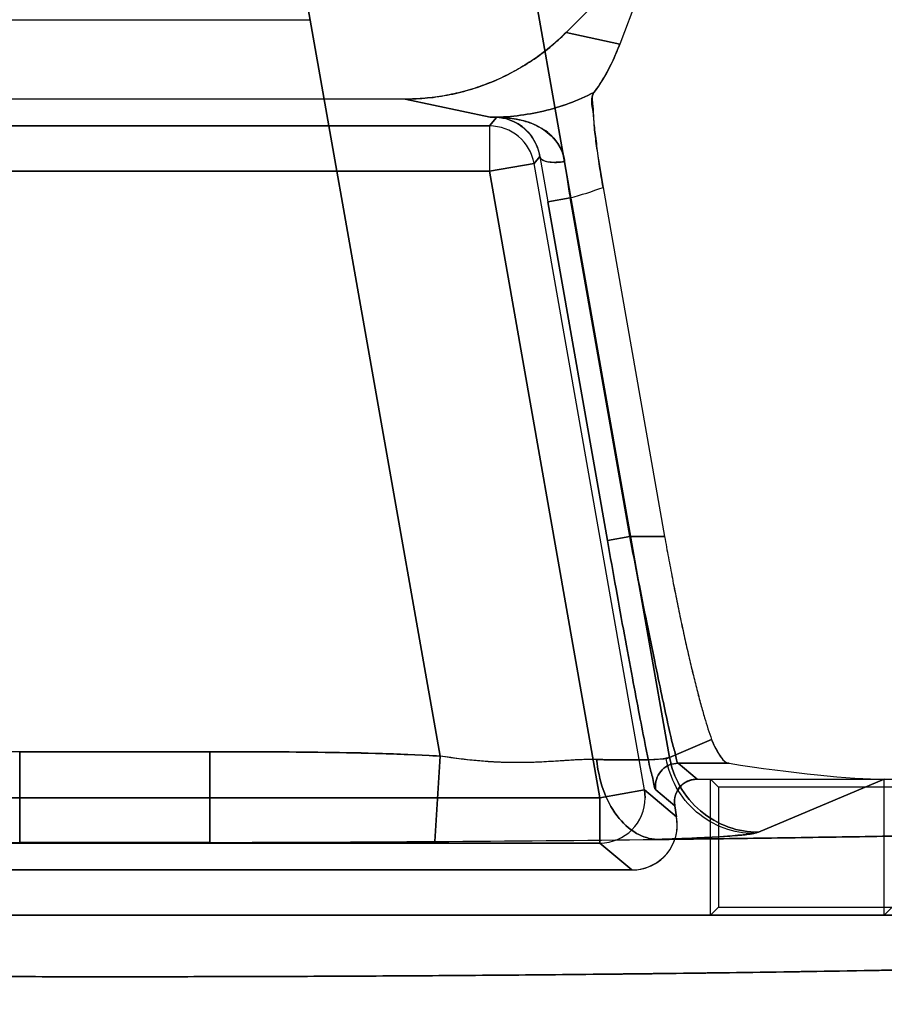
# Model space of a CAD drawing. Header units: millimetres. Extents: x 0 to 297, y 0 to 210.
# Tile 386 of 405: x 242.2566 to 242.3519, y 158.9506 to 159.0591. Entities that reach past the tile are written whole.
import ezdxf

# ---------------------------------------------------------------- set-up
doc = ezdxf.new("R2010")
doc.units = ezdxf.units.MM
doc.header["$LTSCALE"] = 16.335
doc.layers.get('0').update_dxf_attribs({"linetype": 'CONTINUOUS'})
for name, color, linetype in [('AXES_REF', 7, 'CONTINUOUS'), ('INTFCLR_1', 7, 'CONTINUOUS'), ('INTFCLR_72935', 7, 'CONTINUOUS')]:
    doc.layers.add(name, color=color, linetype=linetype)

msp = doc.modelspace()

# ---------------------------------------------------------------- linework, layer by layer
at = {"color": 7, "linetype": 'Continuous'}
for radius in [4.8479140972, 4.8475, 4.8164570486]:
    msp.add_circle((241.5069109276, 154.9564782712), radius, dxfattribs=at)
msp.add_arc((241.5069109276, 154.9564782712), 4.8, 278.2771290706, 261.7228709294, dxfattribs=at)
at = {"layer": 'AXES_REF', "color": 7, "linetype": 'Continuous'}
msp.add_arc((241.5069109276, 154.9564782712), 4.91, 113.0826119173, 66.9173880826, dxfattribs=at)
at = {"layer": 'AXES_REF', "color": 9, "linetype": 'Continuous'}
msp.add_arc((241.5069109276, 154.9564782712), 4.4222561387, 94.4118118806, 85.5881881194, dxfattribs=at)
at = {"layer": 'INTFCLR_1', "color": 6, "linetype": 'Continuous'}
for p, q in [((242.3168055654, 159.0577258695), (242.3271561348, 159.0680764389)), ((242.3271561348, 159.0680764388), (242.3227359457, 159.0564547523)), ((242.2455370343, 159.059137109), (242.2885644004, 159.059137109)), ((242.2990644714, 159.050387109), (242.2350369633, 159.050387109)), ((242.3208872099, 159.0406508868), (242.3276783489, 159.0021364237)), ((242.3312472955, 158.975387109), (242.4587734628, 158.975387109)), ((242.3518996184, 158.9603779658), (242.3518996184, 158.975387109)), ((242.3287856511, 158.9724534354), (242.3287476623, 158.9728876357)), ((242.3287856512, 158.9724534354), (242.3289986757, 158.9712453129)), ((242.3240753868, 158.9653779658), (242.2100260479, 158.9653779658)), ((242.3518996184, 158.9603779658), (242.3527812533, 158.9612596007)), ((242.0807562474, 158.9603779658), (242.4533451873, 158.9603779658))]:
    msp.add_line(p, q, dxfattribs=at)
at = {"layer": 'INTFCLR_1', "color": 9, "linetype": 'Continuous'}
for p, q in [((242.3124460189, 159.067272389), (242.328223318, 158.9777948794)), ((242.3029103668, 158.9779303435), (242.2879195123, 159.0629477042)), ((242.3168055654, 159.0577258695), (242.3227359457, 159.0564547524)), ((242.3084438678, 159.0483767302), (242.2990644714, 159.050387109)), ((242.3083577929, 159.0474182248), (242.3091543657, 159.0483675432)), ((242.3091543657, 159.0483675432), (242.3084438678, 159.0483767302)), ((242.2257436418, 159.0474182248), (242.3083577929, 159.0474182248)), ((242.3083577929, 159.0474182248), (242.3083577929, 159.0424189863)), ((242.3132810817, 159.0432870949), (242.3139210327, 159.0440497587)), ((242.2257436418, 159.0424189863), (242.3083577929, 159.0424189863)), ((242.3132810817, 159.0432870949), (242.3083577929, 159.0424189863)), ((242.3205372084, 158.9733460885), (242.3083577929, 159.0424189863)), ((242.3254604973, 158.9742141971), (242.3132810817, 159.0432870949)), ((242.3172434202, 159.0394955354), (242.3147817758, 159.039061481)), ((242.3238308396, 159.0021364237), (242.3172434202, 159.0394955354)), ((242.3147817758, 159.039061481), (242.3213691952, 159.0017023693)), ((242.3213691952, 159.0017023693), (242.3238308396, 159.0021364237)), ((242.3276783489, 159.0021364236), (242.3238308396, 159.0021364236)), ((242.3328572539, 158.9797520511), (242.328223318, 158.9777948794)), ((242.2565584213, 158.9784090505), (242.2565584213, 158.9684151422)), ((242.2775430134, 158.9784090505), (242.2565584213, 158.9784090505)), ((242.2775430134, 158.9684151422), (242.2775430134, 158.9784090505)), ((242.3029103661, 158.9779303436), (242.3023482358, 158.9685193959)), ((242.328223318, 158.9777948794), (242.327840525, 158.9776879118)), ((242.3347768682, 158.9771402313), (242.3291580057, 158.9771402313)), ((242.3312472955, 158.975387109), (242.3291580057, 158.9771402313)), ((242.3380339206, 158.9695308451), (242.3518996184, 158.975387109)), ((242.3205372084, 158.9733460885), (242.3254604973, 158.9742141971)), ((242.3254604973, 158.9742141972), (242.325536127, 158.9733460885)), ((242.3289986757, 158.9712453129), (242.3254604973, 158.9742141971)), ((242.3266963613, 158.9742065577), (242.3287856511, 158.9724534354)), ((242.2135642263, 158.9733460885), (242.3205372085, 158.9733460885)), ((242.3205372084, 158.9733460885), (242.3205372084, 158.96834685)), ((242.3374953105, 158.9693964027), (242.3380339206, 158.9695308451)), ((242.3205372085, 158.96834685), (242.2135642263, 158.96834685)), ((242.2775430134, 158.9684151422), (242.2565584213, 158.9684151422)), ((242.3205372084, 158.96834685), (242.3240753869, 158.9653779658))]:
    msp.add_line(p, q, dxfattribs=at)
at = {"layer": 'INTFCLR_1', "color": 7, "linetype": 'Continuous'}
for p, q in [((242.3088723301, 159.0483796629), (242.3089395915, 159.0483784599)), ((242.3091543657, 159.0483675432), (242.309232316, 159.048372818)), ((242.3201813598, 158.9775556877), (242.3185204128, 158.9775356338))]:
    msp.add_line(p, q, dxfattribs=at)
at = {"layer": 'INTFCLR_1', "color": 9, "linetype": 'Continuous'}
for centre, radius, start, end in [((242.3092863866, 159.138723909), 0.0903511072, 269.4657124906, 269.9657113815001), ((242.3083563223, 159.0424172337), 0.0050009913, 10.0168482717, 89.9831517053), ((242.9659890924, 159.1539977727), 0.6612725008, 189.5708642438, 190.0094605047), ((242.5531940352, 159.0765264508), 0.2388388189, 187.9456369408, 188.9194427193), ((242.3084433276, 159.0735647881), 0.0351874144, 284.4829175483, 290.7102271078), ((242.3291687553, 158.9746398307), 0.0025100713, 179.965892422, 189.9398273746), ((242.3205348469, 158.9733481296), 0.0050012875, 270.0270542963, 359.9766160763)]:
    msp.add_arc(centre, radius, start, end, dxfattribs=at)
at = {"layer": 'INTFCLR_1', "color": 6, "linetype": 'Continuous'}
for centre, radius, start, end in [((242.3240758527, 158.9703768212), 0.0049988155, 269.9946619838, 10.0052513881), ((242.2700553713, 163.950687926), 4.9822730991, 270.3713681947, 270.6532151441), ((242.2667457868, 164.3451557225), 5.3767502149, 269.6271090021, 269.89144123), ((242.2670507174, 164.458730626), 5.490325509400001, 269.8905047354, 270.1094952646), ((242.2673565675, 164.3449344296), 5.376528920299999, 270.1085534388, 270.3728965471)]:
    msp.add_arc(centre, radius, start, end, dxfattribs=at)
msp.add_ellipse((242.3361327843, 158.9787217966), major_axis=(0.018687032, -0.0028384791), ratio=0.0936581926, start_param=-1.6291866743, end_param=-0.5525328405, dxfattribs=at)
for points, knots in [([(242.3168055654, 159.0577258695), (242.3162858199, 159.057206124), (242.315201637, 159.0562136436), (242.3134495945, 159.0548728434), (242.3115841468, 159.0536897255), (242.3096201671, 159.0526748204), (242.3075824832, 159.0518398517), (242.3054991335, 159.0511919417), (242.3033872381, 159.0507302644), (242.3012407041, 159.0504501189), (242.2997949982, 159.050387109), (242.2990644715, 159.050387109)], [0, 0, 0, 0, 0.1119609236, 0.2235464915, 0.335643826, 0.4479966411, 0.5598491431, 0.6706416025, 0.7799103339, 0.8887251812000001, 1, 1, 1, 1]), ([(242.3198846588, 159.0511105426), (242.3203300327, 159.0517026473), (242.3214341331, 159.0534053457), (242.322279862, 159.055255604), (242.3227359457, 159.0564547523)], [0, 0, 0, 0, 0.3660866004, 1, 1, 1, 1]), ([(242.3198846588, 159.0511105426), (242.319588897, 159.0507173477), (242.3198086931, 159.049597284), (242.3198241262, 159.0480468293), (242.3200526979, 159.0461917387), (242.3203750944, 159.043691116), (242.3206828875, 159.0418096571), (242.3208872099, 159.0406508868)], [0, 0, 0, 0, 0.1400201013, 0.2798861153, 0.4584790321, 0.6651430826, 1, 1, 1, 1]), ([(242.3276783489, 159.0021364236), (242.3278137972, 159.0013682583), (242.3280900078, 158.9998372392), (242.3285201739, 158.9975572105), (242.3289624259, 158.9953136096), (242.3294129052, 158.9931265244), (242.3298676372, 158.9910152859), (242.3303225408, 158.9889988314), (242.3307735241, 158.9870951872), (242.3312165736, 158.9853211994), (242.3316474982, 158.9836922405), (242.3321699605, 158.9818450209), (242.3325742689, 158.9805493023), (242.3328572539, 158.9797520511)], [0, 0, 0, 0, 0.1017669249, 0.2029708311, 0.3027152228, 0.4001137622, 0.4943013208, 0.5844765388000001, 0.6698031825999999, 0.7495340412, 0.8230290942, 0.8896262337, 1, 1, 1, 1]), ([(242.3328572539, 158.9797520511), (242.3330463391, 158.9792193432), (242.3335396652, 158.9783055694), (242.3342508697, 158.9772230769), (242.3347768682, 158.9771402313)], [0, 0, 0, 0, 0.5149341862, 1, 1, 1, 1]), ([(242.3268558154, 158.9687386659), (242.3286378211, 158.9687590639), (242.3321829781, 158.9688016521), (242.3374708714, 158.9688713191), (242.3426976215, 158.968946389), (242.34785871, 158.9690267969), (242.3529496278, 158.9691124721), (242.3579659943, 158.9692033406), (242.3629034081, 158.9692993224), (242.367757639, 158.969400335), (242.3725244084, 158.9695062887), (242.3771996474, 158.9696170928), (242.3817792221, 158.9697326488), (242.3862592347, 158.9698528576), (242.3906357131, 158.969977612), (242.3949049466, 158.9701068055), (242.3990631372, 158.9702403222), (242.4031067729, 158.9703780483), (242.4070322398, 158.9705198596), (242.4108362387, 158.9706656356), (242.4145153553, 158.9708152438), (242.4180665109, 158.9709685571), (242.421486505, 158.9711254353), (242.4247724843, 158.9712857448), (242.4279214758, 158.9714493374), (242.4309308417, 158.9716160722), (242.433797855, 158.9717857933), (242.4365201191, 158.9719583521), (242.4390952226, 158.9721335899), (242.4415209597, 158.9723113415), (242.443795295, 158.9724914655), (242.4459159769, 158.9726737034), (242.4478822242, 158.972858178), (242.4496888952, 158.9730437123), (242.4513457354, 158.9732333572), (242.452814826, 158.9734164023), (242.4545651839, 158.9736791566), (242.4560785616, 158.9738755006), (242.4594846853, 158.9748041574), (242.4587734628, 158.975387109)], [0, 0, 0, 0, 0.040362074, 0.08029761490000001, 0.119772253, 0.1587513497, 0.1972017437, 0.2350892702, 0.2723822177, 0.309046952, 0.3450531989, 0.3803681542, 0.4149629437, 0.4488058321, 0.4818693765, 0.514123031, 0.5455409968, 0.5760938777, 0.6057576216, 0.6345041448, 0.6623112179, 0.6891522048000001, 0.7150066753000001, 0.7398496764, 0.7636625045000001, 0.7864220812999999, 0.808111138, 0.8287090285, 0.8482003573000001, 0.8665674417, 0.8837952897, 0.899869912, 0.9147781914, 0.9285082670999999, 0.9410496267, 0.9523931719, 0.9625315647, 0.9791725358, 1, 1, 1, 1]), ([(242.3312472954, 158.975387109), (242.3306774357, 158.975387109), (242.3293611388, 158.974931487), (242.3287476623, 158.9735920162), (242.3287476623, 158.9728876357)], [0, 0, 0, 0, 0.4472153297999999, 1, 1, 1, 1]), ([(242.0807562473, 158.9603779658), (242.0802473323, 158.959944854), (242.0827264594, 158.9590206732), (242.0843549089, 158.958830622), (242.0871049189, 158.958376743), (242.0901857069, 158.9580461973), (242.0939850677, 158.9576781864), (242.0983730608, 158.9573303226), (242.1034449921, 158.9569820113), (242.1091071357, 158.9566460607), (242.1153411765, 158.9563218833), (242.1221240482, 158.9560112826), (242.1294291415, 158.9557153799), (242.137232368, 158.9554352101), (242.1455027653, 158.9551718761), (242.1542106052, 158.9549263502), (242.1633178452, 158.9546996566), (242.1727957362, 158.9544924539), (242.1826130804, 158.9543054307), (242.1927319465, 158.9541393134), (242.2031098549, 158.9539947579), (242.2137129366, 158.9538721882), (242.2245084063, 158.9537719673), (242.2354591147, 158.9536944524), (242.2465233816, 158.9536399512), (242.2576565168, 158.9536086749), (242.2688119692, 158.9536007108), (242.2799503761, 158.9536160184), (242.2910349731, 158.9536544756), (242.3020326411, 158.9537159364), (242.3129052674, 158.95380018), (242.3236146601, 158.9539069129), (242.3341195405, 158.9540357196), (242.3443788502, 158.9541860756), (242.3543542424, 158.9543573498), (242.3640145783, 158.9545489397), (242.3733227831, 158.9547600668), (242.382246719, 158.9549899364), (242.3907550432, 158.9552376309), (242.3988259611, 158.9555024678), (242.4064252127, 158.955783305), (242.4135303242, 158.9560792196), (242.4201126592, 158.9563888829), (242.4261524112, 158.9567113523), (242.4316242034, 158.9570448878), (242.4365101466, 158.9573885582), (242.4407171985, 158.9577330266), (242.4442184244, 158.9580750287), (242.4468848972, 158.9583813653), (242.4490426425, 158.9586911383), (242.4508013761, 158.9589832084), (242.4541343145, 158.9597063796), (242.4533451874, 158.9603779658)], [0, 0, 0, 0, 0.0053653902, 0.0105118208, 0.0174760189, 0.0261386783, 0.0359683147, 0.0479263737, 0.0615456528, 0.0767631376, 0.0934730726, 0.1116627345, 0.1312789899, 0.1521719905, 0.1743536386, 0.19771396, 0.2221132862, 0.2474965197, 0.2738282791, 0.300949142, 0.3287498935, 0.357158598, 0.3860849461, 0.4154283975, 0.4450819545, 0.4749189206, 0.5048145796, 0.5346469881, 0.5643471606, 0.5938112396, 0.6229465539, 0.651644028, 0.6797991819, 0.7072945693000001, 0.7340229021, 0.7599014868, 0.7848707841, 0.8087758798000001, 0.8315737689, 0.8532113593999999, 0.873610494, 0.8926282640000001, 0.9103060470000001, 0.9265175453, 0.941187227, 0.954324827, 0.9658240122, 0.9751315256, 0.9824167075, 0.9877637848, 0.9916803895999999, 1, 1, 1, 1])]:
    msp.add_open_spline(points, degree=3, knots=knots, dxfattribs=at)
at = {"layer": 'INTFCLR_1', "color": 9, "linetype": 'Continuous'}
for points, knots in [([(242.3084438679, 159.0483767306), (242.3104191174, 159.0483756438), (242.3143814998, 159.0488390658), (242.3181257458, 159.0502166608), (242.3198846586, 159.0511105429)], [0, 0, 0, 0, 0.5002826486, 1, 1, 1, 1]), ([(242.3166481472, 159.043510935), (242.316340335, 159.0434539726), (242.3154889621, 159.0433642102), (242.3140559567, 159.0434297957), (242.3139210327, 159.0440497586)], [0, 0, 0, 0, 0.3303789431, 1, 1, 1, 1]), ([(242.3213691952, 159.0017023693), (242.3216811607, 158.999933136), (242.3222991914, 158.9964610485), (242.323214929, 158.9914184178), (242.3240776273, 158.9867611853), (242.3248594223, 158.9826681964), (242.3254401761, 158.9796741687), (242.3258592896, 158.97768657), (242.3261274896, 158.9762653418), (242.3264934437, 158.9752168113), (242.3265323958, 158.9743439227), (242.3266963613, 158.9742065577)], [0, 0, 0, 0, 0.1923827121, 0.3776507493, 0.5488437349, 0.6995303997, 0.8240533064, 0.8749962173, 0.9177405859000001, 0.9770941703, 1, 1, 1, 1]), ([(242.3291580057, 158.9771402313), (242.3290018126, 158.9772593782), (242.3289458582, 158.9780622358), (242.3285917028, 158.9790100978), (242.3283203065, 158.9803040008), (242.3279024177, 158.9821101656), (242.3273209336, 158.9848322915), (242.3265394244, 158.9885531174), (242.3256766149, 158.9927870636), (242.3247609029, 158.9973712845), (242.324142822, 159.0005279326), (242.3238308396, 159.0021364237)], [0, 0, 0, 0, 0.0230520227, 0.0824930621, 0.1252669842, 0.1762299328, 0.3007641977, 0.4514264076, 0.62255983, 0.8077365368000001, 1, 1, 1, 1]), ([(242.277543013, 158.9784090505), (242.2796588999, 158.9784090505), (242.2838905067, 158.9784053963), (242.2902359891, 158.9783605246), (242.2965774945, 158.9782340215), (242.3008006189, 158.9780563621), (242.3029103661, 158.9779303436)], [0, 0, 0, 0, 0.2500000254, 0.5000000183, 0.7500000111, 1, 1, 1, 1]), ([(242.327840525, 158.9776879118), (242.3269424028, 158.9775295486), (242.3252802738, 158.9775210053), (242.3227295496, 158.977500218), (242.3210857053, 158.977534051), (242.3201813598, 158.9775556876)], [0, 0, 0, 0, 0.3569481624, 0.6459376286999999, 1, 1, 1, 1]), ([(242.3201813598, 158.9775556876), (242.3202900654, 158.976438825), (242.3207572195, 158.9742404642), (242.3222118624, 158.9713612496), (242.3243161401, 158.969325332), (242.3260633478, 158.9687689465), (242.3268558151, 158.9687386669)], [0, 0, 0, 0, 0.2822889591, 0.5592756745, 0.8004991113, 1, 1, 1, 1]), ([(242.3374953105, 158.9693964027), (242.3363956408, 158.9694039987), (242.3341038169, 158.9698173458), (242.3310567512, 158.9716103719), (242.3288167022, 158.9743676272), (242.3280347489, 158.9765864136), (242.327840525, 158.9776879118)], [0, 0, 0, 0, 0.2401135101, 0.4970672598, 0.7557827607, 1, 1, 1, 1]), ([(242.3380339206, 158.9695308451), (242.3369171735, 158.9695340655), (242.3345936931, 158.9699364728), (242.3314963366, 158.9717156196), (242.3292155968, 158.9744683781), (242.3284197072, 158.9766923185), (242.328223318, 158.9777948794)], [0, 0, 0, 0, 0.2418458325, 0.4995103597, 0.7574691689, 1, 1, 1, 1]), ([(242.3266586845, 158.974641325), (242.3266588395, 158.9752899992), (242.3272066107, 158.9766190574), (242.3285318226, 158.977140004), (242.3291580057, 158.9771402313)], [0, 0, 0, 0, 0.508821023, 1, 1, 1, 1]), ([(242.3268558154, 158.9687386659), (242.3281103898, 158.9687786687), (242.3303903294, 158.9688619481), (242.3334412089, 158.969012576), (242.335734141, 158.9691777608), (242.3370022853, 158.9693094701), (242.3374953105, 158.9693964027)], [0, 0, 0, 0, 0.3531130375, 0.6418318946, 0.8591638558, 1, 1, 1, 1])]:
    msp.add_open_spline(points, degree=3, knots=knots, dxfattribs=at)
at = {"layer": 'INTFCLR_1', "color": 7, "linetype": 'Continuous'}
for points, knots in [([(242.3166481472, 159.043510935), (242.3165869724, 159.0439510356), (242.3162448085, 159.0451720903), (242.3149150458, 159.0468070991), (242.3123019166, 159.0481324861), (242.3101829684, 159.0484059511), (242.3088723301, 159.0483796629)], [0, 0, 0, 0, 0.1334503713, 0.3753470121, 0.6062846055, 1, 1, 1, 1]), ([(242.3089395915, 159.0483784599), (242.3097473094, 159.0483906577), (242.3111292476, 159.0480146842), (242.3130159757, 159.0465504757), (242.3137569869, 159.0450464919), (242.3139210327, 159.0440497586)], [0, 0, 0, 0, 0.3414605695, 0.5730135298, 1, 1, 1, 1]), ([(242.3201813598, 158.9775556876), (242.3189257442, 158.9775857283), (242.3169850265, 158.9774528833), (242.3143277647, 158.9772823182), (242.3121714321, 158.9771996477), (242.3099306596, 158.9772142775), (242.3068260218, 158.9773917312), (242.3044841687, 158.9776959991), (242.3029103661, 158.9779303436)], [0, 0, 0, 0, 0.2175949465, 0.3362670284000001, 0.4614824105, 0.5913270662, 0.7243359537, 1, 1, 1, 1]), ([(242.3177008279, 158.9774961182), (242.3172065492, 158.9774680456), (242.3160203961, 158.9773918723), (242.3142179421, 158.9772768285), (242.3121208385, 158.9772006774), (242.3102391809, 158.9772110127), (242.3084345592, 158.9772976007), (242.306798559, 158.9774288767), (242.3049340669, 158.9776398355), (242.3036137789, 158.9778246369), (242.3029103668, 158.9779303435)], [0, 0, 0, 0, 0.1001063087, 0.2403393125, 0.3651893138, 0.5243631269, 0.620641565, 0.730458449, 0.8561700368, 1, 1, 1, 1])]:
    msp.add_open_spline(points, degree=3, knots=knots, dxfattribs=at)
at = {"layer": 'INTFCLR_72935', "color": 6, "linetype": 'Continuous'}
for p, q in [((242.3271557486, 159.0680786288), (242.3168029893, 159.0577258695)), ((242.3271557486, 159.0680786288), (242.3227346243, 159.0564544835)), ((242.2455370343, 159.059137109), (242.2885644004, 159.059137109)), ((242.2990618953, 159.050387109), (242.2350395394, 159.050387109)), ((242.3208870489, 159.0406517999), (242.3276783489, 159.0021364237)), ((242.3312472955, 158.975387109), (242.4587734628, 158.975387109)), ((242.3327513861, 158.9603779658), (242.3327513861, 158.975387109)), ((242.3327513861, 158.975387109), (242.333633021, 158.9745054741)), ((242.3336330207, 158.9745054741), (242.3336330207, 158.9612596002)), ((242.458458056, 158.9745054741), (242.3336330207, 158.9745054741)), ((242.3287476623, 158.9728876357), (242.3287856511, 158.9724534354)), ((242.3289986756, 158.9712453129), (242.328785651, 158.9724534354)), ((242.3290746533, 158.9703769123), (242.3289986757, 158.9712453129)), ((242.2100260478, 158.9653779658), (242.3240753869, 158.9653779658)), ((242.3327513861, 158.9603779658), (242.3336330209, 158.9612596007)), ((242.3336330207, 158.9612596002), (242.453669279, 158.9612596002)), ((242.4533451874, 158.9603779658), (242.0807562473, 158.9603779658))]:
    msp.add_line(p, q, dxfattribs=at)
at = {"layer": 'INTFCLR_72935', "color": 9, "linetype": 'Continuous'}
for p, q in [((242.328223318, 158.9777948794), (242.3124460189, 159.067272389)), ((242.2879195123, 159.0629477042), (242.3029103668, 158.9779303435)), ((242.3227346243, 159.0564544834), (242.3168029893, 159.0577258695)), ((242.2990618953, 159.050387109), (242.3084412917, 159.0483767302)), ((242.3091543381, 159.0483675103), (242.3083577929, 159.0474182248)), ((242.3084412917, 159.0483767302), (242.309154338, 159.0483675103)), ((242.3083577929, 159.0474182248), (242.2257436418, 159.0474182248)), ((242.3083577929, 159.0474182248), (242.3083577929, 159.0424189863)), ((242.3139210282, 159.0440497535), (242.3132810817, 159.0432870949)), ((242.3083577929, 159.0424189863), (242.2257436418, 159.0424189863)), ((242.3083577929, 159.0424189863), (242.3132810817, 159.0432870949)), ((242.3083577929, 159.0424189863), (242.3205372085, 158.9733460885)), ((242.3254604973, 158.9742141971), (242.3132810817, 159.0432870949)), ((242.3147816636, 159.0390621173), (242.317243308, 159.0394961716)), ((242.3238308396, 159.0021364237), (242.317243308, 159.0394961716)), ((242.3213691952, 159.0017023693), (242.3147816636, 159.0390621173)), ((242.3238308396, 159.0021364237), (242.3213691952, 159.0017023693)), ((242.3238308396, 159.0021364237), (242.3276783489, 159.0021364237)), ((242.328223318, 158.9777948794), (242.3328572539, 158.9797520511)), ((242.2565584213, 158.9684151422), (242.2565584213, 158.9784090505)), ((242.2565584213, 158.9784090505), (242.2775430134, 158.9784090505)), ((242.2775430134, 158.9784090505), (242.2775430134, 158.9684151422)), ((242.3023482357, 158.9685193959), (242.3029103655, 158.9779303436)), ((242.3291580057, 158.9771402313), (242.3347768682, 158.9771402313)), ((242.3291580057, 158.9771402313), (242.3312472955, 158.975387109)), ((242.3518996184, 158.975387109), (242.3380339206, 158.9695308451)), ((242.3254604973, 158.9742141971), (242.3205372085, 158.9733460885)), ((242.325536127, 158.9733460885), (242.3254604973, 158.9742141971)), ((242.3254604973, 158.9742141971), (242.3289986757, 158.9712453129)), ((242.3287856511, 158.9724534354), (242.3266963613, 158.9742065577)), ((242.3205372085, 158.9733460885), (242.2135642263, 158.9733460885)), ((242.3205372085, 158.96834685), (242.3205372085, 158.9733460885)), ((242.2135642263, 158.96834685), (242.3205372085, 158.96834685)), ((242.2565584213, 158.9684151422), (242.2775430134, 158.9684151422)), ((242.3240753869, 158.9653779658), (242.3205372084, 158.96834685))]:
    msp.add_line(p, q, dxfattribs=at)
at = {"layer": 'INTFCLR_72935', "color": 7, "linetype": 'Continuous'}
for p, q in [((242.3089394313, 159.0483784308), (242.3088724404, 159.0483796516)), ((242.309232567, 159.0483728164), (242.3091543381, 159.0483675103))]:
    msp.add_line(p, q, dxfattribs=at)
at = {"layer": 'INTFCLR_72935', "color": 9, "linetype": 'Continuous'}
for centre, radius, start, end in [((242.3092838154, 159.1387247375), 0.0903519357, 269.465714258, 269.9675013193), ((242.3083563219, 159.0424172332), 0.0050009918, 10.0168536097, 89.98314643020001), ((242.9572999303, 159.1524991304), 0.6524551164, 189.5679615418, 190.0124280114), ((242.5531203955, 159.0765112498), 0.2387637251, 187.9444328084, 188.9184239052), ((242.3084407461, 159.0735647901), 0.0351874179, 284.4870687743, 290.7144382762), ((242.3291687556, 158.9746398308), 0.0025100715, 179.9658928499, 189.9398273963), ((242.3205348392, 158.9733481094), 0.0050012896, 270.027142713, 359.9768478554)]:
    msp.add_arc(centre, radius, start, end, dxfattribs=at)
at = {"layer": 'INTFCLR_72935', "color": 6, "linetype": 'Continuous'}
for centre, radius, start, end in [((242.3240759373, 158.9703767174), 0.0049987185, 269.993690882, 0.0022340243), ((242.2699583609, 163.9615945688), 4.9931801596, 270.3716701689, 270.6529014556), ((242.2667443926, 164.3448395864), 5.376434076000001, 269.6271019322, 269.891449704), ((242.2670507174, 164.4624887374), 5.494083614, 269.8905796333, 270.1094203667), ((242.2673561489, 164.3450609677), 5.3766554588, 270.108555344, 270.3728922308)]:
    msp.add_arc(centre, radius, start, end, dxfattribs=at)
msp.add_ellipse((242.3361327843, 158.9787217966), major_axis=(0.018687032, -0.0028384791), ratio=0.0936581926, start_param=-1.6291866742, end_param=-0.5525328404, dxfattribs=at)
for points, knots in [([(242.2990618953, 159.050387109), (242.2998834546, 159.050387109), (242.3015403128, 159.0504683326), (242.3040071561, 159.0508356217), (242.3064278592, 159.0514470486), (242.3087540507, 159.0522869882), (242.3109667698, 159.053340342), (242.3130600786, 159.0545993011), (242.3150212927, 159.0560564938), (242.3162291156, 159.0571519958), (242.3168029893, 159.0577258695)], [0, 0, 0, 0, 0.1251515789, 0.2522228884, 0.3793277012, 0.5048511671, 0.6283660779, 0.7520625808, 0.8763686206, 1, 1, 1, 1]), ([(242.3227346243, 159.0564544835), (242.3224187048, 159.0556238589), (242.3216125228, 159.0537655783), (242.3205662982, 159.0520184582), (242.3198844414, 159.0511117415)], [0, 0, 0, 0, 0.4392500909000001, 1, 1, 1, 1]), ([(242.3208870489, 159.0406517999), (242.3207504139, 159.0414266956), (242.3204946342, 159.0429498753), (242.320187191, 159.0451439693), (242.3199082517, 159.0471523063), (242.3198577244, 159.0490485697), (242.3194498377, 159.0505338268), (242.3198844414, 159.0511117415)], [0, 0, 0, 0, 0.2240088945, 0.4391072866, 0.6329975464, 0.7941416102, 1, 1, 1, 1]), ([(242.3276783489, 159.0021364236), (242.3278139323, 159.001367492), (242.3280904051, 158.9998351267), (242.3285209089, 158.997553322), (242.3289634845, 158.9953083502), (242.3294142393, 158.9931201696), (242.3298691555, 158.9910083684), (242.3303241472, 158.988991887), (242.3307750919, 158.9870887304), (242.3312179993, 158.985315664), (242.3316486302, 158.9836881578), (242.3321705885, 158.9818428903), (242.3325745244, 158.9805485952), (242.3328572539, 158.9797520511)], [0, 0, 0, 0, 0.101868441, 0.2031497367, 0.3029510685, 0.4003989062, 0.4946274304, 0.584789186, 0.6700942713, 0.7497970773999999, 0.8232205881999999, 0.8897243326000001, 1, 1, 1, 1]), ([(242.3328572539, 158.9797520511), (242.3330606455, 158.9791790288), (242.3335613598, 158.9782669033), (242.3342924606, 158.9772165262), (242.3347768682, 158.9771402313)], [0, 0, 0, 0, 0.5535625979, 1, 1, 1, 1]), ([(242.4587734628, 158.975387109), (242.4592762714, 158.9749749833), (242.4568954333, 158.9739958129), (242.455302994, 158.973829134), (242.4531997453, 158.9734595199), (242.4513458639, 158.9732344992), (242.4496888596, 158.9730433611), (242.4478822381, 158.972858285), (242.4459159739, 158.9726736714), (242.4437952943, 158.9724914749), (242.4415209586, 158.9723113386), (242.4390952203, 158.9721335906), (242.4365201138, 158.9719583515), (242.4337978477, 158.9717857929), (242.4309308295, 158.9716160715), (242.4279214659, 158.9714493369), (242.4247724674, 158.9712857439), (242.4214864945, 158.9711254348), (242.4180664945, 158.9709685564), (242.4145153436, 158.9708152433), (242.4108362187, 158.9706656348), (242.4070322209, 158.9705198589), (242.403106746, 158.9703780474), (242.3990631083, 158.9702403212), (242.3949049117, 158.9701068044), (242.3906356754, 158.9699776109), (242.3862591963, 158.9698528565), (242.381779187, 158.9697326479), (242.3771996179, 158.9696170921), (242.3725243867, 158.9695062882), (242.3677576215, 158.9694003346), (242.3629033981, 158.9692993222), (242.3579659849, 158.9692033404), (242.3529496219, 158.969112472), (242.3478587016, 158.9690267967), (242.3426976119, 158.9689463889), (242.3374708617, 158.9688713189), (242.3321829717, 158.968801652), (242.3286378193, 158.9687590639), (242.3268558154, 158.9687386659)], [0, 0, 0, 0, 0.0147184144, 0.0289274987, 0.0479851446, 0.0593242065, 0.07186058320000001, 0.08558520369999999, 0.1004875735, 0.1165558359, 0.1337768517, 0.1521365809, 0.1716202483, 0.1922099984, 0.2138903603, 0.2366410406, 0.2604442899, 0.2852775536, 0.3111215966, 0.3379520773, 0.3657479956, 0.3944832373, 0.4241351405, 0.4546759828, 0.4860814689, 0.5183223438, 0.5513727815, 0.5852021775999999, 0.6197831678, 0.6550840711, 0.6910759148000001, 0.7277261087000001, 0.7650041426, 0.8028766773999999, 0.8413117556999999, 0.8802754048, 0.9197343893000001, 0.9596540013, 1, 1, 1, 1]), ([(242.3287476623, 158.9728876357), (242.3287476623, 158.973456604), (242.3292024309, 158.9747727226), (242.3305420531, 158.975387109), (242.3312472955, 158.975387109)], [0, 0, 0, 0, 0.446526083, 1, 1, 1, 1]), ([(242.4533451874, 158.9603779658), (242.4538541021, 158.9599448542), (242.451374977, 158.9590206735), (242.4497465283, 158.9588306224), (242.446996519, 158.9583767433), (242.4439157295, 158.9580461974), (242.4401163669, 158.9576781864), (242.4357283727, 158.9573303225), (242.4306564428, 158.9569820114), (242.4249943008, 158.9566460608), (242.418760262, 158.9563218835), (242.4119773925, 158.9560112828), (242.4046723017, 158.9557153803), (242.396869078, 158.9554352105), (242.3885986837, 158.9551718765), (242.379890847, 158.9549263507), (242.3707836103, 158.9546996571), (242.3613057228, 158.9544924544), (242.3514883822, 158.9543054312), (242.3413695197, 158.9541393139), (242.3309916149, 158.9539947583), (242.3203885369, 158.9538721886), (242.3095930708, 158.9537719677), (242.2986423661, 158.9536944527), (242.2875781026, 158.9536399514), (242.2764449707, 158.953608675), (242.2652895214, 158.9536007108), (242.2541511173, 158.9536160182), (242.2430665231, 158.9536544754), (242.2320688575, 158.953715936), (242.2211962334, 158.9538001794), (242.2104868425, 158.9539069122), (242.1999819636, 158.9540357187), (242.1897226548, 158.9541860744), (242.1797472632, 158.9543573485), (242.1700869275, 158.9545489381), (242.1607787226, 158.954760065), (242.1518547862, 158.9549899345), (242.1433464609, 158.9552376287), (242.1352755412, 158.9555024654), (242.1276762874, 158.9557833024), (242.1205711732, 158.9560792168), (242.1139888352, 158.9563888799), (242.1079490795, 158.9567113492), (242.1024772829, 158.9570448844), (242.0975913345, 158.9573885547), (242.0933842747, 158.9577330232), (242.0898830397, 158.9580750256), (242.0872165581, 158.9583813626), (242.0850588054, 158.9586911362), (242.083300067, 158.9589832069), (242.0799671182, 158.9597063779), (242.0807562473, 158.9603779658)], [0, 0, 0, 0, 0.0053653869, 0.0105118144, 0.017476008, 0.0261386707, 0.0359683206, 0.0479263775, 0.061545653, 0.0767631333, 0.0934730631, 0.111662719, 0.1312789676, 0.1521719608, 0.1743536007, 0.1977139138, 0.222113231, 0.2474964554, 0.2738282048, 0.3009490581, 0.3287498, 0.3571584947, 0.3860848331, 0.4154282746, 0.4450818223, 0.4749187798, 0.5048144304, 0.534646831, 0.5643469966, 0.593811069, 0.6229463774, 0.6516438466, 0.6797989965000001, 0.7072943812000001, 0.7340227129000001, 0.7599012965, 0.7848705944, 0.8087756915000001, 0.8315735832, 0.8532111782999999, 0.8736103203, 0.8926280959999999, 0.9103058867, 0.9265173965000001, 0.9411870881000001, 0.9543247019, 0.9658239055, 0.9751314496, 0.9824166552, 0.9877637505, 0.9916803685, 1, 1, 1, 1])]:
    msp.add_open_spline(points, degree=3, knots=knots, dxfattribs=at)
at = {"layer": 'INTFCLR_72935', "color": 9, "linetype": 'Continuous'}
for points, knots in [([(242.3198844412, 159.0511117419), (242.3181252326, 159.0502174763), (242.3143802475, 159.0488392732), (242.3104169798, 159.0483756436), (242.3084412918, 159.0483767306)], [0, 0, 0, 0, 0.4997172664, 1, 1, 1, 1]), ([(242.3139210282, 159.0440497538), (242.3139961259, 159.0437046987), (242.3151648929, 159.0433051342), (242.316046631, 159.0433997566), (242.3166481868, 159.0435110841)], [0, 0, 0, 0, 0.3659772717, 1, 1, 1, 1]), ([(242.3266963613, 158.9742065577), (242.3265325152, 158.9743440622), (242.3264932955, 158.9752166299), (242.3261275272, 158.9762653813), (242.3258592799, 158.977686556), (242.325440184, 158.979674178), (242.3248594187, 158.9826681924), (242.3240776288, 158.9867611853), (242.3232149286, 158.9914184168), (242.3222991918, 158.996461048), (242.3216811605, 158.999933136), (242.3213691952, 159.0017023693)], [0, 0, 0, 0, 0.022905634, 0.08225911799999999, 0.1250037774, 0.175946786, 0.3004695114, 0.4511562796, 0.6223491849, 0.8076172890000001, 1, 1, 1, 1]), ([(242.3238308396, 159.0021364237), (242.324142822, 159.0005279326), (242.3247609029, 158.9973712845), (242.3256766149, 158.9927870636), (242.3265394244, 158.9885531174), (242.3273209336, 158.9848322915), (242.3279024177, 158.9821101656), (242.3283203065, 158.9803040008), (242.3285917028, 158.9790100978), (242.3289458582, 158.9780622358), (242.3290018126, 158.9772593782), (242.3291580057, 158.9771402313)], [0, 0, 0, 0, 0.1922634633, 0.3774401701, 0.5485735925, 0.6992358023, 0.8237700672, 0.8747330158, 0.9175069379, 0.9769479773, 1, 1, 1, 1]), ([(242.2565584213, 158.9784090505), (242.2544425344, 158.978409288), (242.2502109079, 158.9784058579), (242.2438655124, 158.9783593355), (242.2375236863, 158.9782388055), (242.2333013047, 158.9780478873), (242.2311910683, 158.9779303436)], [0, 0, 0, 0, 0.2500000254, 0.5000000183, 0.7500000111, 1, 1, 1, 1]), ([(242.3029103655, 158.9779303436), (242.3008011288, 158.9780459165), (242.2965751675, 158.978240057), (242.2902313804, 158.9783592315), (242.2838875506, 158.9784058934), (242.2796578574, 158.9784092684), (242.2775430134, 158.9784090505)], [0, 0, 0, 0, 0.2499999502, 0.4999999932, 0.7500000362, 1, 1, 1, 1]), ([(242.3201813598, 158.9775556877), (242.3195730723, 158.9775629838), (242.3183182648, 158.9775436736), (242.3163830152, 158.9774142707), (242.3143319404, 158.9772822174), (242.3121763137, 158.9771998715), (242.3099363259, 158.9772139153), (242.3068316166, 158.9773925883), (242.3044858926, 158.977688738), (242.3029103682, 158.9779303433)], [0, 0, 0, 0, 0.1053868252, 0.2172703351, 0.3359704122, 0.461453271, 0.5908981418, 0.7238667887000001, 1, 1, 1, 1]), ([(242.3201813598, 158.9775556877), (242.3212291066, 158.9775299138), (242.3230863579, 158.977505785), (242.3255117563, 158.9775000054), (242.3271243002, 158.9776124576), (242.3279802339, 158.9776669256), (242.328223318, 158.9777948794)], [0, 0, 0, 0, 0.3900097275, 0.6925847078, 0.8977761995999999, 1, 1, 1, 1]), ([(242.3268558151, 158.9687386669), (242.3260633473, 158.9687689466), (242.3243161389, 158.9693253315), (242.322211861, 158.9713612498), (242.3207572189, 158.9742404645), (242.3202900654, 158.9764388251), (242.3201813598, 158.9775556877)], [0, 0, 0, 0, 0.1995010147, 0.4407244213, 0.7177110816, 1, 1, 1, 1]), ([(242.328223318, 158.9777948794), (242.3284197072, 158.9766923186), (242.3292155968, 158.9744683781), (242.3314963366, 158.9717156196), (242.3345936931, 158.9699364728), (242.3369171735, 158.9695340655), (242.3380339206, 158.9695308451)], [0, 0, 0, 0, 0.2425308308, 0.5004896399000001, 0.758154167, 1, 1, 1, 1]), ([(242.3291580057, 158.9771402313), (242.3285318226, 158.977140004), (242.3272066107, 158.9766190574), (242.3266588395, 158.9752899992), (242.3266586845, 158.974641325)], [0, 0, 0, 0, 0.491178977, 1, 1, 1, 1]), ([(242.3380339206, 158.9695308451), (242.3376796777, 158.969381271), (242.3365070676, 158.9692742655), (242.334250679, 158.9690459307), (242.3308901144, 158.9688867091), (242.3283095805, 158.9687850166), (242.3268558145, 158.9687386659)], [0, 0, 0, 0, 0.1028334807, 0.3086057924, 0.6110232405, 1, 1, 1, 1])]:
    msp.add_open_spline(points, degree=3, knots=knots, dxfattribs=at)
at = {"layer": 'INTFCLR_72935', "color": 7, "linetype": 'Continuous'}
for points, knots in [([(242.3088724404, 159.0483796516), (242.3091124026, 159.0483844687), (242.3098510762, 159.0483631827), (242.3111641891, 159.0482471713), (242.3127733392, 159.0478405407), (242.3151082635, 159.0467809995), (242.3164537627, 159.0449100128), (242.3166481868, 159.0435110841)], [0, 0, 0, 0, 0.0727132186, 0.2237407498, 0.3986611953, 0.5721091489, 1, 1, 1, 1]), ([(242.3139210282, 159.0440497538), (242.3138604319, 159.044416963), (242.3136261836, 159.045265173), (242.3128363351, 159.0466446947), (242.3112759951, 159.0479798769), (242.3097468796, 159.0483905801), (242.3089394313, 159.0483784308)], [0, 0, 0, 0, 0.1566709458, 0.3673440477, 0.6600580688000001, 1, 1, 1, 1]), ([(242.3092325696, 159.0483728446), (242.3097652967, 159.048370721), (242.3108536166, 159.048291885), (242.3123992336, 159.0479566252), (242.314015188, 159.047304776), (242.3153989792, 159.0462855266), (242.3163133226, 159.0448901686), (242.316595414, 159.0439630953), (242.3166481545, 159.0435110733)], [0, 0, 0, 0, 0.1654410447, 0.3377601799, 0.488869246, 0.7046414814, 0.8586711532, 1, 1, 1, 1])]:
    msp.add_open_spline(points, degree=3, knots=knots, dxfattribs=at)

doc.saveas('drawing.dxf')
